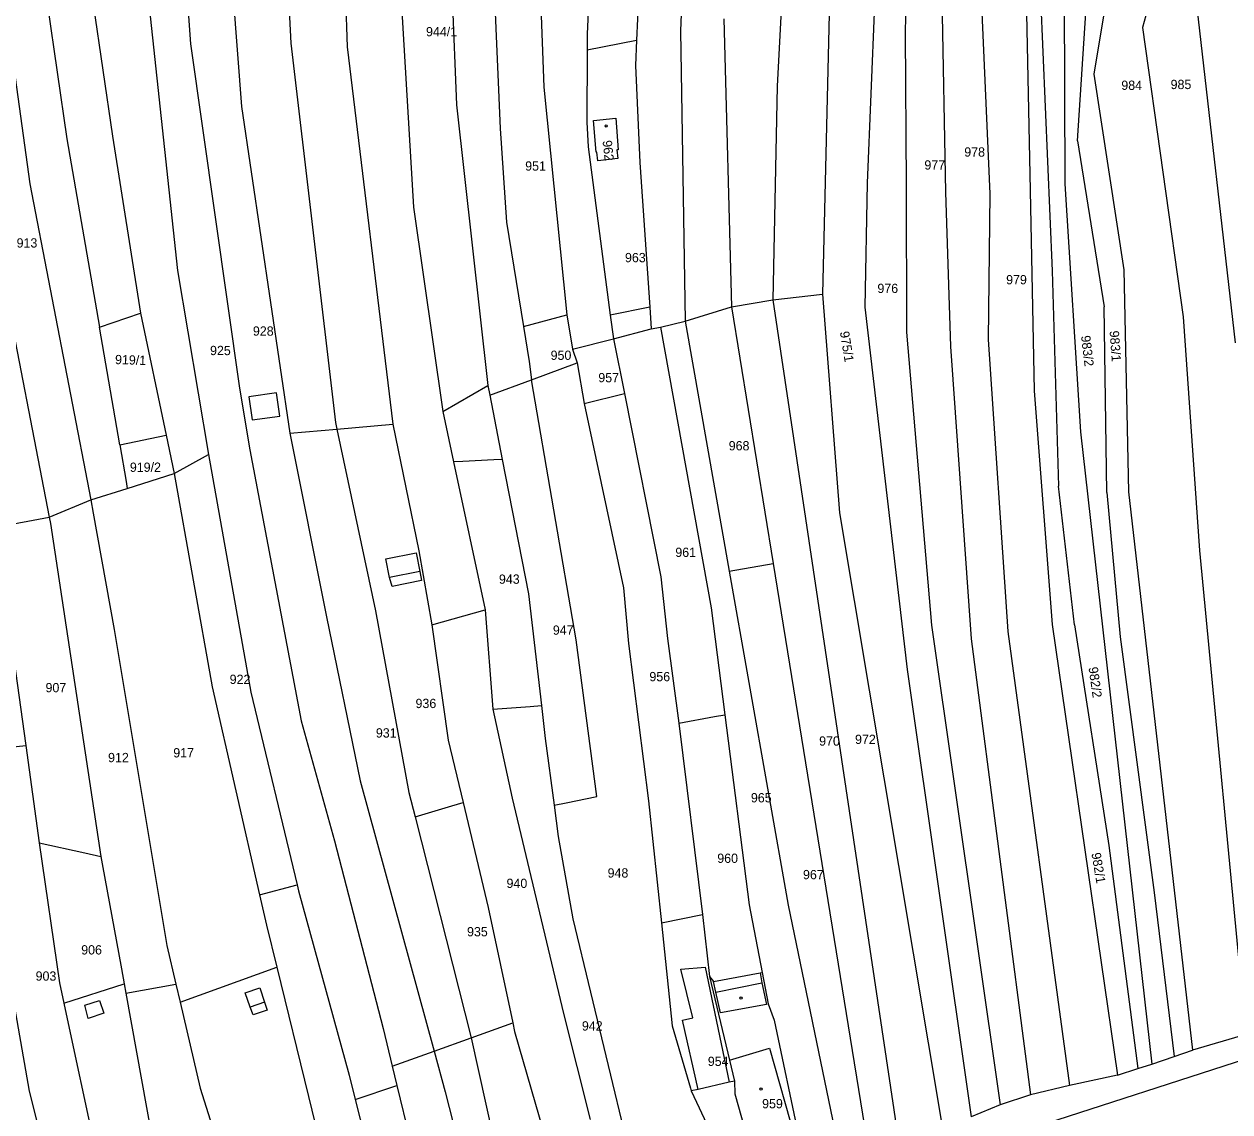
# Model space of a CAD drawing. Extents: x -563148 to -561712, y -1182311 to -1179502.
# Drawn here: x -562330.8 to -562136.1, y -1180538.2 to -1180362.6 of the extents above; entities that cross this region are included whole.
import ezdxf

# ---------------------------------------------------------------- set-up
doc = ezdxf.new("R2010")
doc.units = 0
for name, color, linetype in [('Vrstva 55', 7, 'Continuous'), ('Vrstva 56', 7, 'Continuous'), ('Vrstva 57', 7, 'Continuous')]:
    doc.layers.add(name, color=color, linetype=linetype)

msp = doc.modelspace()

# ---------------------------------------------------------------- linework, layer by layer
at = {"layer": 'Vrstva 55'}
for p, q in [((-562229.17, -1180308.48), (-562231.92, -1180365.13)), ((-562222.44, -1180308.51), (-562224.85, -1180363.63)), ((-562237.85, -1180311.78), (-562239.88, -1180364.12)), ((-562279.86, -1180326.23), (-562278.68, -1180366.24)), ((-562306.15, -1180334.96), (-562303.94, -1180365.74)), ((-562289.3, -1180335.71), (-562287.75, -1180365.66)), ((-562160.69, -1180381.4), (-562157.86, -1180337.87)), ((-562152.85, -1180338.35), (-562158.06, -1180370.64)), ((-562312.4, -1180343.22), (-562306.04, -1180402.33)), ((-562298.21, -1180343.18), (-562295.73, -1180375.88)), ((-562162.89, -1180344.5), (-562162.74, -1180388.34)), ((-562145.47, -1180345.98), (-562150.22, -1180363.08)), ((-562261.91, -1180353.6), (-562261.02, -1180375.62)), ((-562188.31, -1180352.65), (-562188.57, -1180364.08)), ((-562182.72, -1180353.05), (-562182.05, -1180389.7)), ((-562176.51, -1180352.89), (-562174.9, -1180389.94)), ((-562254.99, -1180355.92), (-562253.93, -1180379.39)), ((-562247.53, -1180356.09), (-562246.88, -1180372.72)), ((-562208.34, -1180355.41), (-562209.21, -1180372.58)), ((-562169.02, -1180356.48), (-562168.35, -1180389.4)), ((-562166.79, -1180356.49), (-562164.81, -1180402.42)), ((-562327.07, -1180359.58), (-562323.93, -1180381.08)), ((-562319.66, -1180359.35), (-562316.56, -1180380.65)), ((-562269.89, -1180359.62), (-562267.93, -1180392.1)), ((-562200.78, -1180358.59), (-562201.9, -1180406.19)), ((-562193.51, -1180359.37), (-562194.71, -1180388.25)), ((-562141.44, -1180359.85), (-562135.24, -1180414.04)), ((-562217.84, -1180361.73), (-562216.57, -1180408.2)), ((-562333.33, -1180363.39), (-562329.92, -1180388.33)), ((-562224.85, -1180363.63), (-562224.1, -1180410.51)), ((-562150.22, -1180363.08), (-562143.66, -1180409.84)), ((-562303.94, -1180365.74), (-562296.06, -1180421.34)), ((-562287.75, -1180365.66), (-562280.56, -1180426.88)), ((-562239.88, -1180364.12), (-562239.89, -1180366.72)), ((-562239.89, -1180366.72), (-562231.92, -1180365.13)), ((-562231.92, -1180365.13), (-562232.12, -1180369.26)), ((-562188.57, -1180364.08), (-562188.37, -1180388.53)), ((-562278.68, -1180366.24), (-562271.28, -1180427.16)), ((-562239.89, -1180366.72), (-562239.96, -1180378.39)), ((-562232.12, -1180369.26), (-562231.41, -1180384.88)), ((-562158.06, -1180370.64), (-562153.22, -1180402.24)), ((-562246.88, -1180372.72), (-562243.2, -1180409.52)), ((-562209.21, -1180372.58), (-562209.94, -1180407.06)), ((-562261.02, -1180375.62), (-562255.95, -1180420.9)), ((-562295.73, -1180375.88), (-562287.93, -1180428.63)), ((-562253.93, -1180379.39), (-562252.91, -1180394.56)), ((-562239.96, -1180378.39), (-562239.72, -1180382.36)), ((-562238.88, -1180378.12), (-562235.29, -1180377.77)), ((-562238.47, -1180383.25), (-562238.88, -1180378.12)), ((-562235.29, -1180377.77), (-562234.9, -1180382.86)), ((-562323.93, -1180381.08), (-562318.66, -1180411.51)), ((-562316.56, -1180380.65), (-562312.04, -1180409.22)), ((-562160.69, -1180381.4), (-562156.41, -1180408.21)), ((-562239.72, -1180382.36), (-562236.19, -1180409.54)), ((-562238.32, -1180383.24), (-562238.47, -1180383.25)), ((-562238.17, -1180384.63), (-562238.32, -1180383.24)), ((-562234.9, -1180382.86), (-562235.1, -1180382.88)), ((-562235.1, -1180382.88), (-562234.94, -1180384.27)), ((-562234.94, -1180384.27), (-562238.17, -1180384.63)), ((-562231.41, -1180384.88), (-562229.8, -1180408.25)), ((-562329.92, -1180388.33), (-562320.07, -1180439.4)), ((-562194.71, -1180388.25), (-562195.08, -1180408.26)), ((-562188.37, -1180388.53), (-562188.35, -1180412.29)), ((-562162.74, -1180388.34), (-562160.25, -1180428.41)), ((-562182.05, -1180389.7), (-562181.24, -1180414.6)), ((-562174.9, -1180389.94), (-562175.15, -1180413.48)), ((-562168.35, -1180389.4), (-562167.73, -1180421.77)), ((-562267.93, -1180392.1), (-562263.22, -1180425.1)), ((-562252.91, -1180394.56), (-562250.19, -1180411.37)), ((-562334.37, -1180402.89), (-562326.76, -1180442.19)), ((-562306.04, -1180402.33), (-562301.06, -1180432.07)), ((-562164.81, -1180402.42), (-562163.76, -1180437.16)), ((-562153.22, -1180402.24), (-562152.5, -1180438.08)), ((-562209.94, -1180407.06), (-562201.9, -1180406.19)), ((-562201.9, -1180406.19), (-562199.13, -1180441.48)), ((-562229.8, -1180408.25), (-562229.57, -1180411.74)), ((-562224.1, -1180410.51), (-562216.57, -1180408.2)), ((-562216.57, -1180408.2), (-562209.94, -1180407.06)), ((-562216.57, -1180408.2), (-562209.85, -1180449.65)), ((-562209.94, -1180407.06), (-562189.24, -1180545.6)), ((-562195.08, -1180408.26), (-562188.25, -1180466.76)), ((-562155.98, -1180438.19), (-562156.41, -1180408.21)), ((-562318.66, -1180411.51), (-562312.04, -1180409.22)), ((-562312.04, -1180409.22), (-562307.88, -1180428.93)), ((-562250.19, -1180411.37), (-562243.2, -1180409.52)), ((-562243.2, -1180409.52), (-562242.25, -1180415.03)), ((-562236.19, -1180409.54), (-562235.63, -1180413.38)), ((-562228.05, -1180411.47), (-562224.1, -1180410.51)), ((-562224.1, -1180410.51), (-562216.97, -1180450.88)), ((-562143.66, -1180409.84), (-562141.03, -1180447.53)), ((-562315.37, -1180430.52), (-562318.66, -1180411.51)), ((-562250.19, -1180411.37), (-562249.27, -1180417.05)), ((-562235.63, -1180413.38), (-562229.57, -1180411.74)), ((-562229.57, -1180411.74), (-562228.05, -1180411.47)), ((-562228.05, -1180411.47), (-562219.87, -1180456.8)), ((-562188.35, -1180412.29), (-562184.3, -1180459.63)), ((-562242.25, -1180415.03), (-562235.63, -1180413.38)), ((-562235.63, -1180413.38), (-562233.88, -1180422.21)), ((-562175.15, -1180413.48), (-562171.95, -1180460.61)), ((-562242.25, -1180415.03), (-562241.53, -1180417.26)), ((-562181.24, -1180414.6), (-562177.91, -1180461.81)), ((-562249.27, -1180417.05), (-562248.91, -1180419.99)), ((-562248.91, -1180419.99), (-562241.53, -1180417.26)), ((-562241.53, -1180417.26), (-562240.37, -1180423.83)), ((-562255.64, -1180422.47), (-562248.91, -1180419.99)), ((-562241.66, -1180462), (-562248.91, -1180419.99)), ((-562296.06, -1180421.34), (-562294.37, -1180431.3)), ((-562263.22, -1180425.1), (-562255.95, -1180420.9)), ((-562255.95, -1180420.9), (-562255.64, -1180422.47)), ((-562240.37, -1180423.83), (-562233.88, -1180422.21)), ((-562233.88, -1180422.21), (-562227.99, -1180451.83)), ((-562167.73, -1180421.77), (-562164.81, -1180459.49)), ((-562255.64, -1180422.47), (-562253.61, -1180432.85)), ((-562240.37, -1180423.83), (-562234.01, -1180453.59)), ((-562263.22, -1180425.1), (-562261.48, -1180433.25)), ((-562287.93, -1180428.63), (-562280.33, -1180427.96)), ((-562280.56, -1180426.88), (-562280.33, -1180427.96)), ((-562280.33, -1180427.96), (-562271.28, -1180427.16)), ((-562280.33, -1180427.96), (-562274.09, -1180457.31)), ((-562271.28, -1180427.16), (-562267.06, -1180447.59)), ((-562315.37, -1180430.52), (-562307.88, -1180428.93)), ((-562307.88, -1180428.93), (-562306.58, -1180435.12)), ((-562287.93, -1180428.63), (-562281.98, -1180458.28)), ((-562160.25, -1180428.41), (-562148.69, -1180530.48)), ((-562315.37, -1180430.52), (-562314.35, -1180436.4)), ((-562306.58, -1180435.12), (-562301.06, -1180432.07)), ((-562301.06, -1180432.07), (-562294.21, -1180470.43)), ((-562294.37, -1180431.3), (-562286.09, -1180475.08)), ((-562261.48, -1180433.25), (-562256.39, -1180457.15)), ((-562253.61, -1180432.85), (-562249.38, -1180454.53)), ((-562314.16, -1180437.53), (-562306.58, -1180435.12)), ((-562306.58, -1180435.12), (-562300.48, -1180469.58)), ((-562320.07, -1180439.4), (-562314.16, -1180437.53)), ((-562314.35, -1180436.4), (-562314.16, -1180437.53)), ((-562161.22, -1180459.57), (-562163.76, -1180437.16)), ((-562326.76, -1180442.19), (-562320.07, -1180439.4)), ((-562320.07, -1180439.4), (-562319.67, -1180441.52)), ((-562155.98, -1180438.19), (-562153.8, -1180461.51)), ((-562152.5, -1180438.08), (-562142.13, -1180528.22)), ((-562319.67, -1180441.52), (-562316.29, -1180460.33)), ((-562199.13, -1180441.48), (-562182.46, -1180541.22)), ((-562335.18, -1180443.75), (-562326.76, -1180442.19)), ((-562326.76, -1180442.19), (-562326.57, -1180443.18)), ((-562326.57, -1180443.18), (-562318.42, -1180496.95)), ((-562267.06, -1180447.59), (-562265.01, -1180459.55)), ((-562141.03, -1180447.53), (-562133.53, -1180525.72)), ((-562216.97, -1180450.88), (-562209.85, -1180449.65)), ((-562216.97, -1180450.88), (-562207.45, -1180504.81)), ((-562209.85, -1180449.65), (-562193.73, -1180549.05)), ((-562227.99, -1180451.83), (-562226.95, -1180461.75)), ((-562249.38, -1180454.53), (-562247.29, -1180472.58)), ((-562234.01, -1180453.59), (-562233.23, -1180462.59)), ((-562274.09, -1180457.31), (-562268.68, -1180486.64)), ((-562265.01, -1180459.55), (-562256.39, -1180457.15)), ((-562256.39, -1180457.15), (-562255.11, -1180473.2)), ((-562219.87, -1180456.8), (-562217.66, -1180474.08)), ((-562281.98, -1180458.28), (-562276.55, -1180484.73)), ((-562316.29, -1180460.33), (-562307.77, -1180511.33)), ((-562265.01, -1180459.55), (-562262.34, -1180478.2)), ((-562184.3, -1180459.63), (-562173.2, -1180537.09)), ((-562171.95, -1180460.61), (-562161.99, -1180533.97)), ((-562164.81, -1180459.49), (-562154.28, -1180532.27)), ((-562161.22, -1180459.57), (-562155.66, -1180495.18)), ((-562332.75, -1180463.14), (-562330.56, -1180479.03)), ((-562238.36, -1180487.26), (-562241.66, -1180462)), ((-562233.23, -1180462.59), (-562230.01, -1180487.98)), ((-562226.95, -1180461.75), (-562225.11, -1180475.43)), ((-562177.91, -1180461.81), (-562168.3, -1180535.46)), ((-562153.8, -1180461.51), (-562148.32, -1180502.78)), ((-562188.25, -1180466.76), (-562177.88, -1180539.02)), ((-562300.48, -1180469.58), (-562292.82, -1180503.18)), ((-562294.21, -1180470.43), (-562286.76, -1180501.55)), ((-562255.11, -1180473.2), (-562249.13, -1180472.73)), ((-562249.13, -1180472.73), (-562247.29, -1180472.58)), ((-562247.29, -1180472.58), (-562246.68, -1180477.89)), ((-562255.11, -1180473.2), (-562252.02, -1180487.57)), ((-562225.11, -1180475.43), (-562219.33, -1180474.38)), ((-562219.33, -1180474.38), (-562217.66, -1180474.08)), ((-562217.66, -1180474.08), (-562213.73, -1180504.75)), ((-562286.09, -1180475.08), (-562280.68, -1180494.46)), ((-562225.11, -1180475.43), (-562221.29, -1180506.31)), ((-562262.34, -1180478.2), (-562259.94, -1180488.26)), ((-562246.68, -1180477.89), (-562245.24, -1180488.69)), ((-562339.65, -1180479.98), (-562330.56, -1180479.03)), ((-562339.65, -1180479.98), (-562330.02, -1180534.86)), ((-562330.56, -1180479.03), (-562328.39, -1180494.77)), ((-562276.55, -1180484.73), (-562264.62, -1180528.39)), ((-562268.68, -1180486.64), (-562267.69, -1180490.58)), ((-562261.74, -1180488.8), (-562259.94, -1180488.26)), ((-562259.94, -1180488.26), (-562255.9, -1180505.18)), ((-562252.02, -1180487.57), (-562243.74, -1180522.31)), ((-562245.24, -1180488.69), (-562243.27, -1180488.28)), ((-562243.27, -1180488.28), (-562238.36, -1180487.26)), ((-562230.01, -1180487.98), (-562227.92, -1180507.68)), ((-562267.69, -1180490.58), (-562266.05, -1180490.09)), ((-562266.05, -1180490.09), (-562261.74, -1180488.8)), ((-562245.24, -1180488.69), (-562244.57, -1180493.76)), ((-562267.69, -1180490.58), (-562258.65, -1180526.24)), ((-562244.57, -1180493.76), (-562242.2, -1180507.05)), ((-562328.39, -1180494.77), (-562325.1, -1180517.34)), ((-562328.39, -1180494.77), (-562321.04, -1180496.38)), ((-562280.68, -1180494.46), (-562272.87, -1180524.72)), ((-562155.66, -1180495.18), (-562150.95, -1180531.21)), ((-562321.04, -1180496.38), (-562318.42, -1180496.95)), ((-562318.42, -1180496.95), (-562318.24, -1180498.14)), ((-562318.24, -1180498.14), (-562315.11, -1180515.09)), ((-562292.82, -1180503.18), (-562286.76, -1180501.55)), ((-562286.76, -1180501.55), (-562286.52, -1180502.52)), ((-562292.82, -1180503.18), (-562291.71, -1180508.06)), ((-562286.52, -1180502.52), (-562278.33, -1180532.3)), ((-562148.32, -1180502.78), (-562145.1, -1180529.24)), ((-562255.9, -1180505.18), (-562251.93, -1180523.81)), ((-562213.73, -1180504.75), (-562211.65, -1180515.7)), ((-562207.45, -1180504.81), (-562197.72, -1180551.84)), ((-562242.2, -1180507.05), (-562233.23, -1180544.35)), ((-562227.92, -1180507.68), (-562221.29, -1180506.31)), ((-562227.92, -1180507.68), (-562226.17, -1180524.3)), ((-562221.29, -1180506.31), (-562220.16, -1180516.36)), ((-562291.71, -1180508.06), (-562290.04, -1180514.85)), ((-562307.77, -1180511.33), (-562306.32, -1180517.56)), ((-562315.11, -1180515.09), (-562314.67, -1180517.54)), ((-562305.64, -1180520.48), (-562290.04, -1180514.85)), ((-562290.04, -1180514.85), (-562284.92, -1180535.71)), ((-562219.52, -1180517.13), (-562211.95, -1180515.75)), ((-562211.95, -1180515.75), (-562211.65, -1180515.7)), ((-562211.65, -1180515.7), (-562210.68, -1180520.77)), ((-562325.1, -1180517.34), (-562324.41, -1180520.63)), ((-562324.41, -1180520.63), (-562314.67, -1180517.54)), ((-562314.67, -1180517.54), (-562314.41, -1180519.03)), ((-562314.41, -1180519.03), (-562306.32, -1180517.56)), ((-562306.32, -1180517.56), (-562305.64, -1180520.48)), ((-562220.16, -1180516.36), (-562216.91, -1180529.87)), ((-562220.16, -1180516.36), (-562219.52, -1180517.13)), ((-562314.41, -1180519.03), (-562308.3, -1180552.69)), ((-562324.41, -1180520.63), (-562323.22, -1180526.22)), ((-562305.64, -1180520.48), (-562302.4, -1180534.38)), ((-562210.68, -1180520.77), (-562209.68, -1180523.42)), ((-562243.74, -1180522.31), (-562239.43, -1180539.41)), ((-562209.68, -1180523.42), (-562203.97, -1180550.77)), ((-562272.87, -1180524.72), (-562271.39, -1180530.84)), ((-562258.65, -1180526.24), (-562251.93, -1180523.81)), ((-562251.93, -1180523.81), (-562251.63, -1180525.2)), ((-562251.63, -1180525.2), (-562246.96, -1180541.44)), ((-562226.17, -1180524.3), (-562223.22, -1180534.38)), ((-562323.22, -1180526.22), (-562320.26, -1180539.98)), ((-562264.62, -1180528.39), (-562258.65, -1180526.24)), ((-562258.65, -1180526.24), (-562254.41, -1180545.3)), ((-562133.53, -1180525.72), (-562142.13, -1180528.22)), ((-562271.39, -1180530.84), (-562264.62, -1180528.39)), ((-562264.62, -1180528.39), (-562262.81, -1180534.98)), ((-562129.73, -1180528.41), (-562169.4, -1180541.28)), ((-562148.69, -1180530.48), (-562145.1, -1180529.24)), ((-562145.1, -1180529.24), (-562142.13, -1180528.22)), ((-562271.39, -1180530.84), (-562270.63, -1180533.95)), ((-562216.91, -1180529.87), (-562216.09, -1180533.27)), ((-562154.28, -1180532.27), (-562150.95, -1180531.21)), ((-562150.95, -1180531.21), (-562148.69, -1180530.48)), ((-562278.33, -1180532.3), (-562277.36, -1180536.18)), ((-562216.09, -1180533.27), (-562216.95, -1180533.42)), ((-562216.09, -1180533.27), (-562216.08, -1180535.3)), ((-562154.28, -1180532.27), (-562161.99, -1180533.97)), ((-562330.02, -1180534.86), (-562326.55, -1180548.54)), ((-562302.4, -1180534.38), (-562298.21, -1180547.69)), ((-562277.36, -1180536.18), (-562270.63, -1180533.95)), ((-562270.63, -1180533.95), (-562264.62, -1180558.35)), ((-562262.81, -1180534.98), (-562256.87, -1180558.63)), ((-562223.22, -1180534.38), (-562223.09, -1180534.82)), ((-562222, -1180534.57), (-562223.09, -1180534.82)), ((-562223.09, -1180534.82), (-562220.16, -1180541.08)), ((-562216.95, -1180533.42), (-562222, -1180534.57)), ((-562216.08, -1180535.3), (-562213.18, -1180545.44)), ((-562161.99, -1180533.97), (-562168.3, -1180535.46)), ((-562284.92, -1180535.71), (-562278.34, -1180562.34)), ((-562277.36, -1180536.18), (-562268.05, -1180573.11)), ((-562173.2, -1180537.09), (-562177.88, -1180539.02)), ((-562168.3, -1180535.46), (-562173.2, -1180537.09))]:
    msp.add_line(p, q, dxfattribs=at)
at = {"layer": 'Vrstva 56'}
for p, q in [((-562229.8, -1180408.25), (-562236.19, -1180409.54)), ((-562290.08, -1180422.11), (-562294.56, -1180422.76)), ((-562289.55, -1180425.86), (-562290.08, -1180422.11)), ((-562294.56, -1180422.76), (-562293.99, -1180426.46)), ((-562293.99, -1180426.46), (-562289.55, -1180425.86)), ((-562259.98, -1180433.18), (-562261.48, -1180433.25)), ((-562254.97, -1180432.92), (-562259.98, -1180433.18)), ((-562253.61, -1180432.85), (-562254.97, -1180432.92)), ((-562272.42, -1180448.89), (-562267.53, -1180447.96)), ((-562271.81, -1180451.91), (-562272.42, -1180448.89)), ((-562267.53, -1180447.96), (-562266.93, -1180450.93)), ((-562266.93, -1180450.93), (-562271.81, -1180451.91)), ((-562266.93, -1180450.93), (-562266.64, -1180452.4)), ((-562271.41, -1180453.37), (-562271.81, -1180451.91)), ((-562266.64, -1180452.4), (-562271.41, -1180453.37)), ((-562224.8, -1180515.17), (-562220.87, -1180514.83)), ((-562222.84, -1180523.03), (-562224.8, -1180515.17)), ((-562220.87, -1180514.83), (-562216.95, -1180533.42)), ((-562211.95, -1180515.75), (-562211.7, -1180517.34)), ((-562219.12, -1180518.88), (-562219.52, -1180517.13)), ((-562219.12, -1180518.88), (-562211.7, -1180517.34)), ((-562211.7, -1180517.34), (-562210.96, -1180520.89)), ((-562295.14, -1180518.98), (-562292.78, -1180518.18)), ((-562294.35, -1180521.29), (-562295.14, -1180518.98)), ((-562292.78, -1180518.18), (-562291.99, -1180520.49)), ((-562218.36, -1180522.21), (-562219.12, -1180518.88)), ((-562321.01, -1180520.99), (-562318.64, -1180520.24)), ((-562320.48, -1180523.11), (-562321.01, -1180520.99)), ((-562318.64, -1180520.24), (-562317.98, -1180522.27)), ((-562291.99, -1180520.49), (-562294.35, -1180521.29)), ((-562293.86, -1180522.54), (-562294.35, -1180521.29)), ((-562291.99, -1180520.49), (-562291.56, -1180521.76)), ((-562210.96, -1180520.89), (-562218.36, -1180522.21)), ((-562317.98, -1180522.27), (-562320.48, -1180523.11)), ((-562291.56, -1180521.76), (-562293.86, -1180522.54)), ((-562224.5, -1180523.4), (-562222.84, -1180523.03)), ((-562222, -1180534.57), (-562224.5, -1180523.4)), ((-562216.91, -1180529.87), (-562210.44, -1180527.94)), ((-562210.44, -1180527.94), (-562206.05, -1180543.52))]:
    msp.add_line(p, q, dxfattribs=at)
at = {"layer": 'Vrstva 57'}
for centre in [(-562236.83, -1180379), (-562215.05, -1180519.82), (-562211.82, -1180534.51)]:
    msp.add_circle(centre, 0.175, dxfattribs=at)

# ---------------------------------------------------------------- texts
for s, p in [('944/1', (-562265.92, -1180364.53)), ('984', (-562153.64, -1180373.18)), ('985', (-562145.68, -1180373.05)), ('978', (-562179, -1180383.96)), ('951', (-562249.91, -1180386.22)), ('977', (-562185.44, -1180386.05)), ('913', (-562332.04, -1180398.64)), ('963', (-562233.79, -1180401.01)), ('976', (-562193.03, -1180405.98)), ('979', (-562172.24, -1180404.58)), ('928', (-562293.88, -1180412.87)), ('925', (-562300.8, -1180416.01)), ('950', (-562245.8, -1180416.78)), ('957', (-562238.1, -1180420.39)), ('968', (-562217.04, -1180431.39)), ('919/2', (-562313.75, -1180434.86)), ('961', (-562225.66, -1180448.6)), ('943', (-562254.15, -1180452.93)), ('947', (-562245.44, -1180461.16)), ('956', (-562229.85, -1180468.67)), ('907', (-562327.37, -1180470.45)), ('922', (-562297.63, -1180469.11)), ('936', (-562267.62, -1180473)), ('931', (-562274.02, -1180477.76)), ('970', (-562202.44, -1180479.07)), ('972', (-562196.64, -1180478.8)), ('912', (-562317.27, -1180481.74)), ('917', (-562306.74, -1180480.97)), ('965', (-562213.46, -1180488.23)), ('960', (-562218.89, -1180498)), ('948', (-562236.6, -1180500.37)), ('967', (-562205.04, -1180500.64)), ('940', (-562252.92, -1180502.05)), ('935', (-562259.3, -1180509.86)), ('906', (-562321.61, -1180512.79)), ('903', (-562328.97, -1180517.02)), ('942', (-562240.75, -1180525.07)), ('954', (-562220.42, -1180530.79)), ('959', (-562211.65, -1180537.63))]:
    msp.add_text(s, height=1.5, dxfattribs=at).set_placement(p)
for s, rotation, p in [('962', 276.2657, (-562237.42, -1180381.4)), ('975/1', 279.2539, (-562199.1, -1180412.27)), ('983/1', 274.1327, (-562155.53, -1180412.11)), ('983/2', 276.8226, (-562160.15, -1180412.92)), ('919/1', 358.3865, (-562316.16, -1180417.46)), ('982/2', 277.9787, (-562158.94, -1180466.45)), ('982/1', 279.526, (-562158.47, -1180496.46))]:
    msp.add_text(s, height=1.5, rotation=rotation, dxfattribs=at).set_placement(p)

doc.saveas('drawing.dxf')
